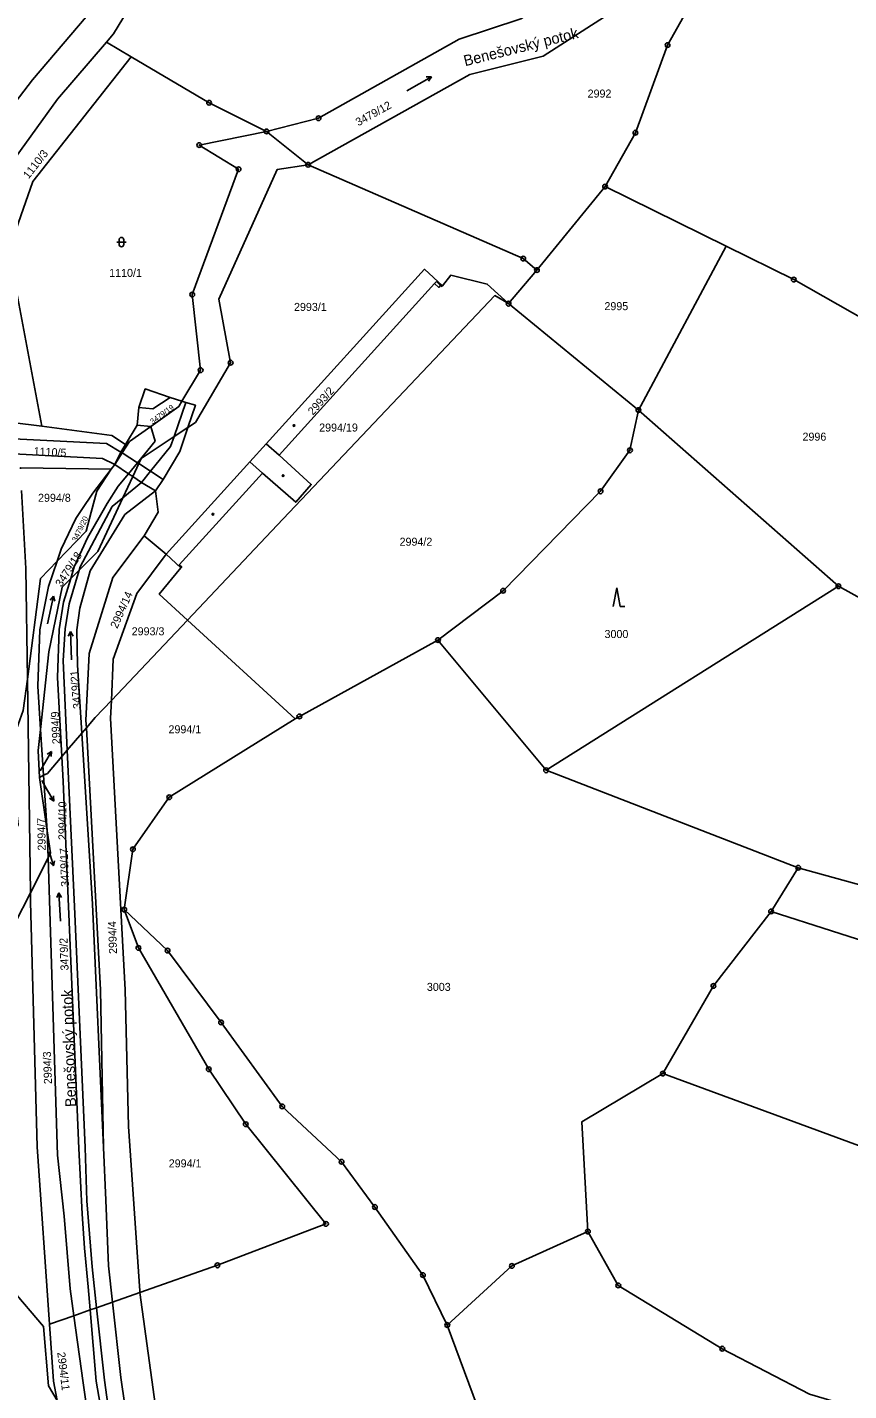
# Model space of a CAD drawing. Extents: x -733394 to -722299, y -1082822 to -1075049.
# Drawn here: x -727512.7 to -727338.2, y -1078945.4 to -1078655.7 of the extents above; entities that cross this region are included whole.
import ezdxf

# ---------------------------------------------------------------- set-up
doc = ezdxf.new("R2010")
doc.units = 0
for name, color, linetype in [('Hranice parcel', 7, 'Continuous'), ('Parcelní čísla', 7, 'Continuous'), ('Pop  PČ popisy', 7, 'Continuous'), ('Vnitřní kresba', 7, 'Continuous'), ('Značky bodu BP', 7, 'Continuous'), ('Značky budov', 7, 'Continuous'), ('Značky kultur', 7, 'Continuous')]:
    doc.layers.add(name, color=color, linetype=linetype)

msp = doc.modelspace()

# ---------------------------------------------------------------- linework, layer by layer
at = {"layer": 'Hranice parcel'}
for p, q in [((-727490.58, -1078661.95), (-727495.87, -1078658.82)), ((-727404.42, -1078707.25), (-727389.94, -1078689.5)), ((-727389.94, -1078689.5), (-727364.23, -1078702.18)), ((-727382.86, -1078737.01), (-727410.44, -1078714.39)), ((-727382.86, -1078737.01), (-727340.38, -1078774.44)), ((-727492.77, -1078745.92), (-727491.82, -1078744.34)), ((-727494.08, -1078748.57), (-727492.77, -1078745.92)), ((-727494.84, -1078749.53), (-727494.08, -1078748.57)), ((-727483.18, -1078767.63), (-727480.04, -1078770.54)), ((-727340.38, -1078774.44), (-727402.46, -1078813.54)), ((-727340.38, -1078774.44), (-727331.52, -1078779.33)), ((-727494.79, -1078798.68), (-727478.64, -1078781.61)), ((-727455.74, -1078802.63), (-727478.64, -1078781.61)), ((-727425.43, -1078785.86), (-727402.46, -1078813.54)), ((-727512, -1078839.56), (-727512.64, -1078794.14)), ((-727509.84, -1078804.83), (-727509.19, -1078814.59)), ((-727402.46, -1078813.54), (-727348.92, -1078834.23)), ((-727510.1, -1078815.06), (-727509.19, -1078814.59)), ((-727508.41, -1078826.39), (-727510.1, -1078815.06)), ((-727509.19, -1078814.59), (-727508.41, -1078826.39)), ((-727508.23, -1078832.12), (-727508.41, -1078826.39)), ((-727508.23, -1078832.12), (-727512, -1078839.56)), ((-727348.92, -1078834.23), (-727354.67, -1078843.53)), ((-727494.54, -1078926.52), (-727488.74, -1078924.49)), ((-727507.93, -1078931.22), (-727502.78, -1078929.41))]:
    msp.add_line(p, q, dxfattribs=at)
for points in [[(-727381.79, -1078485.95), (-727382.88, -1078487.02), (-727384.72, -1078485.12), (-727403.52, -1078501.68), (-727421.85, -1078518.92), (-727427.52, -1078525.14), (-727432.07, -1078532.33), (-727450.48, -1078571.59), (-727468.05, -1078610.86), (-727477.71, -1078629.58), (-727486.2, -1078643.6), (-727494.34, -1078657.03), (-727495.87, -1078658.82)], [(-727461.83, -1078677.81), (-727450.79, -1078675), (-727420.9, -1078658.16), (-727407.87, -1078653.84), (-727393.73, -1078644.6), (-727389.32, -1078627.47), (-727390.7, -1078613.3), (-727383.82, -1078600.97), (-727376.3, -1078598.58), (-727357.65, -1078595.61), (-727361.79, -1078578.99), (-727374.53, -1078578.62), (-727347.95, -1078535.87), (-727342.57, -1078535.8), (-727339.54, -1078536.41)], [(-727349.4, -1078603.81), (-727369.2, -1078608.12), (-727375.91, -1078629.33), (-727388.31, -1078652.3), (-727403.11, -1078661.84), (-727418.67, -1078665.67), (-727453.01, -1078684.87)], [(-727365.98, -1078643.87), (-727370.68, -1078648.73), (-727376.68, -1078659.45), (-727383.5, -1078678.06), (-727389.94, -1078689.5)], [(-727495.87, -1078658.82), (-727506.23, -1078670.92), (-727516.33, -1078684.9), (-727520.45, -1078696.34)], [(-727490.58, -1078661.95), (-727511.47, -1078688.41), (-727516.57, -1078703.04), (-727509.59, -1078740.44)], [(-727461.83, -1078677.81), (-727474.05, -1078671.71), (-727490.58, -1078661.95)], [(-727479.83, -1078735.14), (-727475.84, -1078728.52), (-727477.63, -1078712.45), (-727467.78, -1078685.82), (-727476.13, -1078680.7), (-727461.83, -1078677.81)], [(-727453.01, -1078684.87), (-727459.61, -1078685.91), (-727471.95, -1078713.44), (-727469.47, -1078726.93), (-727476.97, -1078739.62), (-727478.55, -1078740.68)], [(-727453.01, -1078684.87), (-727407.31, -1078704.8), (-727404.42, -1078707.25)], [(-727520.45, -1078696.34), (-727522.47, -1078704.12), (-727519.59, -1078719.9), (-727515.85, -1078739.62), (-727509.59, -1078740.44)], [(-727382.86, -1078737.01), (-727381.87, -1078735.16), (-727364.23, -1078702.18)], [(-727364.23, -1078702.18), (-727349.88, -1078709.26), (-727305.74, -1078734.33)], [(-727483.18, -1078767.63), (-727465.36, -1078747.97), (-727461.9, -1078744.15), (-727428.33, -1078707.09), (-727424.48, -1078710.58)], [(-727424.48, -1078710.58), (-727422.71, -1078708.34), (-727414.98, -1078710.22), (-727410.44, -1078714.39)], [(-727410.44, -1078714.39), (-727409.66, -1078713.46), (-727404.42, -1078707.25)], [(-727480.04, -1078770.54), (-727479.86, -1078770.37), (-727480.37, -1078769.9), (-727462.69, -1078750.38), (-727455.65, -1078756.57), (-727452.35, -1078752.81), (-727459.2, -1078746.6), (-727426.16, -1078710.14), (-727425.27, -1078710.94), (-727424.87, -1078710.5), (-727424.61, -1078710.73), (-727424.48, -1078710.58)], [(-727410.44, -1078714.39), (-727413.34, -1078712.68), (-727459.59, -1078761.48), (-727478.64, -1078781.61)], [(-727491.82, -1078744.34), (-727489.31, -1078740.24), (-727488.98, -1078736.47), (-727487.62, -1078732.5), (-727482.33, -1078734.36), (-727479.83, -1078735.14)], [(-727479.83, -1078735.14), (-727480.5, -1078736.24), (-727486.42, -1078740.47), (-727490.92, -1078743.68), (-727492.49, -1078746.1), (-727494.08, -1078748.57)], [(-727479.83, -1078735.14), (-727479.01, -1078735.4), (-727476.97, -1078735.98), (-727478.55, -1078740.68)], [(-727425.43, -1078785.86), (-727411.61, -1078775.38), (-727390.91, -1078754.26), (-727384.65, -1078745.55), (-727382.86, -1078737.01)], [(-727478.55, -1078740.68), (-727481.49, -1078742.64), (-727488.5, -1078747.31), (-727488.99, -1078748.37), (-727490.27, -1078751.13), (-727492.36, -1078755.65), (-727497.65, -1078767.08), (-727501.64, -1078771.01), (-727503.44, -1078772.77), (-727505.29, -1078774.59), (-727508.08, -1078788.36), (-727509.84, -1078804.83)], [(-727509.59, -1078740.44), (-727494.72, -1078742.4), (-727491.82, -1078744.34)], [(-727478.55, -1078740.68), (-727480.28, -1078745.8), (-727483.77, -1078751.76), (-727485.45, -1078754.19)], [(-727492.77, -1078745.92), (-727495.82, -1078744.07), (-727522.69, -1078742.72), (-727522.49, -1078745.95), (-727496.69, -1078747.27), (-727494.08, -1078748.57)], [(-727514.13, -1078749.5), (-727514.14, -1078749.26), (-727494.84, -1078749.53)], [(-727506.34, -1078769.1), (-727505.46, -1078766.54), (-727502.33, -1078760.03), (-727501.06, -1078758.11), (-727498.77, -1078754.65), (-727494.84, -1078749.53)], [(-727494.84, -1078749.53), (-727497.9, -1078754.2), (-727499.12, -1078758.72), (-727500.19, -1078762.7), (-727506.34, -1078769.1)], [(-727512.64, -1078794.14), (-727512.97, -1078770.64), (-727513.87, -1078754.12)], [(-727485.45, -1078754.19), (-727491.91, -1078759.22), (-727499.28, -1078771.14), (-727501.48, -1078779.11), (-727502.17, -1078783.66), (-727501.97, -1078791.18), (-727501.08, -1078805.63)], [(-727485.45, -1078754.19), (-727484.88, -1078758.71), (-727487.81, -1078763.74), (-727483.18, -1078767.63)], [(-727483.18, -1078767.63), (-727489.4, -1078775.97), (-727494.41, -1078789.94), (-727494.79, -1078798.68)], [(-727506.34, -1078769.1), (-727509.85, -1078772.75), (-727512.64, -1078794.14)], [(-727509.84, -1078804.83), (-727510.45, -1078795.66), (-727510, -1078783.7), (-727508.19, -1078774.47), (-727506.34, -1078769.1)], [(-727478.64, -1078781.61), (-727484.65, -1078776.09), (-727480.04, -1078770.54)], [(-727455.74, -1078802.63), (-727454.88, -1078802.09), (-727425.43, -1078785.86)], [(-727514.81, -1078825.51), (-727514.62, -1078825.04), (-727516.39, -1078808.75), (-727513.51, -1078800.83), (-727512.64, -1078794.14)], [(-727494.79, -1078798.68), (-727498.27, -1078802.35), (-727500.12, -1078804.51), (-727501.08, -1078805.63)], [(-727494.79, -1078798.68), (-727494.96, -1078802.48), (-727491.88, -1078860.2), (-727491.18, -1078889.18), (-727488.79, -1078924.15), (-727488.74, -1078924.49)], [(-727492.08, -1078843.13), (-727490.22, -1078830.32), (-727482.5, -1078819.26), (-727455.74, -1078802.63)], [(-727510.1, -1078815.06), (-727510.32, -1078809.34), (-727509.84, -1078804.83)], [(-727501.08, -1078805.63), (-727504.18, -1078809.26), (-727505.35, -1078810.62), (-727508.39, -1078814.18), (-727509.19, -1078814.59)], [(-727501.08, -1078805.63), (-727498.84, -1078841.95), (-727496.51, -1078893.68), (-727495.96, -1078904.84), (-727495.38, -1078918.82), (-727494.54, -1078926.52)], [(-727508.41, -1078826.39), (-727507.71, -1078831.09), (-727508.23, -1078832.12)], [(-727502.78, -1078929.41), (-727503.58, -1078923.69), (-727504.83, -1078908.24), (-727506.24, -1078895.32), (-727508.23, -1078832.12)], [(-727348.92, -1078834.23), (-727312.74, -1078844.21), (-727246.74, -1078869.62), (-727136.62, -1078913.79), (-727046.8, -1078952.24), (-727000.16, -1078975.92), (-726924.83, -1079010.13)], [(-727506.32, -1078947.4), (-727508.18, -1078944.32), (-727509.23, -1078931.68), (-727516.11, -1078923.62), (-727517.41, -1078908.07), (-727517.24, -1078902.51), (-727516.7, -1078885), (-727518.03, -1078883.5), (-727522.58, -1078878.38), (-727526.26, -1078867.98), (-727518.73, -1078859.14), (-727514.94, -1078854.69), (-727515.29, -1078846.06), (-727512, -1078839.56)], [(-727512, -1078839.56), (-727511.97, -1078841.5), (-727510.54, -1078893.51), (-727507.93, -1078931.22)], [(-727492.08, -1078843.13), (-727482.87, -1078851.85), (-727471.49, -1078867.11), (-727458.51, -1078884.96), (-727445.92, -1078896.71), (-727438.84, -1078906.32), (-727428.62, -1078920.77), (-727423.45, -1078931.39)], [(-727488.74, -1078924.49), (-727472.28, -1078918.71), (-727449.22, -1078909.9), (-727466.25, -1078888.74), (-727474.12, -1078877.06), (-727489.07, -1078851.28), (-727492.08, -1078843.13)], [(-727354.67, -1078843.53), (-727366.92, -1078859.35), (-727377.65, -1078877.96)], [(-727354.67, -1078843.53), (-727316.21, -1078855.84), (-727250.53, -1078881.95), (-727141.19, -1078923.28), (-727051.28, -1078964.8), (-727005.2, -1078987.5), (-726933.8, -1079020.31)], [(-727393.6, -1078911.53), (-727394.87, -1078888.22), (-727377.65, -1078877.96)], [(-727377.65, -1078877.96), (-727278.97, -1078914.29), (-727224.82, -1078931.76), (-727140.24, -1078964.81), (-727075.68, -1078993.63), (-727009.44, -1079017.45), (-726951.9, -1079044.12)], [(-727423.45, -1078931.39), (-727409.72, -1078918.84), (-727393.6, -1078911.53)], [(-727393.6, -1078911.53), (-727387.13, -1078922.98), (-727365.04, -1078936.42), (-727346.52, -1078946.1), (-727323.82, -1078952.78), (-727289.17, -1078964.73), (-727263.95, -1078974.66), (-727252.81, -1078977.88)], [(-727502.78, -1078929.41), (-727499.3, -1078928.2), (-727497.96, -1078927.72), (-727494.54, -1078926.52)], [(-727494.54, -1078926.52), (-727492.79, -1078942.57), (-727490.1, -1078961.15), (-727485.15, -1078983.64), (-727480.31, -1079001.81), (-727475.71, -1079015.76)], [(-727488.74, -1078924.49), (-727482.17, -1078972.4), (-727476.87, -1078991.14), (-727469.28, -1079014.6)], [(-727485.3, -1079017.5), (-727488.68, -1079003.97), (-727493.31, -1078985.52), (-727498.19, -1078962.17), (-727500.77, -1078943.69), (-727502.78, -1078929.41)], [(-727507.93, -1078931.22), (-727507.1, -1078943.29), (-727506.32, -1078947.4)], [(-727423.45, -1078931.39), (-727414.27, -1078956.18), (-727367.61, -1078965.9), (-727332.69, -1078978.95), (-727260.5, -1079003.67)]]:
    msp.add_lwpolyline(points, dxfattribs=at)
at = {"layer": 'Pop  PČ popisy'}
for p, q in [((-727509.01, -1078812.11), (-727507.51, -1078809.51)), ((-727507.51, -1078809.51), (-727508.44, -1078810.13)), ((-727507.51, -1078809.51), (-727507.58, -1078810.63)), ((-727509.91, -1078813.67), (-727509.01, -1078812.11)), ((-727509.57, -1078815.67), (-727508.55, -1078817.46)), ((-727508.55, -1078817.46), (-727507.05, -1078820.06)), ((-727507.05, -1078820.06), (-727507.98, -1078819.44)), ((-727507.05, -1078820.06), (-727507.12, -1078818.94)), ((-727507.98, -1078830.83), (-727507.94, -1078830.98)), ((-727507.94, -1078830.98), (-727507.11, -1078833.86)), ((-727507.11, -1078833.86), (-727507.87, -1078833.04)), ((-727507.11, -1078833.86), (-727506.91, -1078832.76))]:
    msp.add_line(p, q, dxfattribs=at)
at = {"layer": 'Vnitřní kresba'}
for p, q in [((-727500.18, -1078653.46), (-727511.58, -1078666.85)), ((-727511.58, -1078666.85), (-727522.09, -1078680.55)), ((-727461.83, -1078677.81), (-727453.01, -1078684.87)), ((-727425.76, -1078709.69), (-727426.16, -1078710.14)), ((-727424.87, -1078710.5), (-727425.76, -1078709.69)), ((-727482.33, -1078734.36), (-727485.99, -1078736.76)), ((-727479.01, -1078735.4), (-727481.49, -1078742.64)), ((-727485.99, -1078736.76), (-727488.98, -1078736.47)), ((-727486.42, -1078740.47), (-727489.31, -1078740.24)), ((-727486.42, -1078740.47), (-727485.53, -1078743.6)), ((-727485.53, -1078743.6), (-727489.27, -1078748.19)), ((-727482.21, -1078744.73), (-727486.48, -1078750)), ((-727481.49, -1078742.64), (-727482.21, -1078744.73)), ((-727461.9, -1078744.15), (-727459.2, -1078746.6)), ((-727492.49, -1078746.1), (-727492.77, -1078745.92)), ((-727489.27, -1078748.19), (-727492.49, -1078746.1)), ((-727494.08, -1078748.57), (-727491.18, -1078750.52)), ((-727491.18, -1078750.52), (-727493.34, -1078753.17)), ((-727489.27, -1078748.19), (-727491.18, -1078750.52)), ((-727491.18, -1078750.52), (-727490.27, -1078751.13)), ((-727488.99, -1078748.37), (-727489.27, -1078748.19)), ((-727488.99, -1078748.37), (-727486.48, -1078750)), ((-727486.48, -1078750), (-727488.4, -1078752.38)), ((-727486.48, -1078750), (-727483.77, -1078751.76)), ((-727462.69, -1078750.38), (-727465.36, -1078747.97)), ((-727495.67, -1078756.83), (-727493.34, -1078753.17)), ((-727492.36, -1078755.65), (-727488.4, -1078752.38)), ((-727488.4, -1078752.38), (-727490.27, -1078751.13)), ((-727488.4, -1078752.38), (-727485.45, -1078754.19)), ((-727494.63, -1078757.52), (-727492.36, -1078755.65)), ((-727494.63, -1078757.52), (-727501.48, -1078770.45)), ((-727495.67, -1078756.83), (-727499.84, -1078764.12)), ((-727499.84, -1078764.12), (-727502.68, -1078770.29)), ((-727494.46, -1078772.6), (-727487.81, -1078763.74)), ((-727502.68, -1078770.29), (-727503.44, -1078772.77)), ((-727501.64, -1078771.01), (-727501.48, -1078770.45)), ((-727503.44, -1078772.77), (-727504.98, -1078777.78)), ((-727503.77, -1078778.2), (-727501.64, -1078771.01)), ((-727499.51, -1078788.75), (-727494.46, -1078772.6)), ((-727504.98, -1078777.78), (-727505.91, -1078783.59)), ((-727504.61, -1078783.47), (-727503.77, -1078778.2)), ((-727505.91, -1078783.59), (-727506.22, -1078793.83)), ((-727505.05, -1078790.21), (-727504.61, -1078783.47)), ((-727504.18, -1078809.26), (-727505.05, -1078790.21)), ((-727500.2, -1078802.97), (-727499.51, -1078788.75)), ((-727506.22, -1078793.83), (-727505.35, -1078810.62)), ((-727500.2, -1078802.97), (-727500.12, -1078804.51)), ((-727500.12, -1078804.51), (-727497.14, -1078860.17)), ((-727505.35, -1078810.62), (-727505.07, -1078815.9)), ((-727502.66, -1078842.44), (-727504.18, -1078809.26)), ((-727505.07, -1078815.9), (-727501.69, -1078893.92)), ((-727502.66, -1078842.44), (-727500.35, -1078893.69)), ((-727497.14, -1078860.17), (-727496.51, -1078893.68)), ((-727501.69, -1078893.92), (-727501, -1078907.75)), ((-727500.35, -1078893.69), (-727500, -1078905.01)), ((-727500, -1078905.01), (-727498.9, -1078919)), ((-727501, -1078907.75), (-727500.51, -1078915.04)), ((-727500.51, -1078915.04), (-727499.71, -1078923.3)), ((-727498.9, -1078919), (-727497.96, -1078927.72)), ((-727499.71, -1078923.3), (-727499.3, -1078928.2)), ((-727499.3, -1078928.2), (-727498.05, -1078943.3)), ((-727497.96, -1078927.72), (-727496.29, -1078943.13)), ((-727498.05, -1078943.3), (-727494.75, -1078961.91)), ((-727496.29, -1078943.13), (-727493.61, -1078961.65))]:
    msp.add_line(p, q, dxfattribs=at)
at = {"layer": 'Značky bodu BP'}
for centre, radius in [((-727376.68, -1078659.45), 0.5), ((-727376.68, -1078659.45), 0.0303), ((-727474.05, -1078671.71), 0.5), ((-727474.05, -1078671.71), 0.0303), ((-727450.79, -1078675), 0.5), ((-727450.79, -1078675), 0.0303), ((-727461.83, -1078677.81), 0.5), ((-727461.83, -1078677.81), 0.0303), ((-727383.5, -1078678.06), 0.5), ((-727383.5, -1078678.06), 0.0303), ((-727476.13, -1078680.7), 0.5), ((-727476.13, -1078680.7), 0.0303), ((-727467.78, -1078685.82), 0.5), ((-727467.78, -1078685.82), 0.0303), ((-727453.01, -1078684.87), 0.5), ((-727453.01, -1078684.87), 0.0303), ((-727389.94, -1078689.5), 0.5), ((-727389.94, -1078689.5), 0.0303), ((-727407.31, -1078704.8), 0.5), ((-727407.31, -1078704.8), 0.0303), ((-727404.42, -1078707.25), 0.5), ((-727404.42, -1078707.25), 0.0303), ((-727349.88, -1078709.26), 0.5), ((-727349.88, -1078709.26), 0.0303), ((-727477.63, -1078712.45), 0.5), ((-727477.63, -1078712.45), 0.0303), ((-727410.44, -1078714.39), 0.5), ((-727410.44, -1078714.39), 0.0303), ((-727469.47, -1078726.93), 0.5), ((-727469.47, -1078726.93), 0.0303), ((-727475.84, -1078728.52), 0.5), ((-727475.84, -1078728.52), 0.0303), ((-727382.86, -1078737.01), 0.5), ((-727382.86, -1078737.01), 0.0303), ((-727384.65, -1078745.55), 0.5), ((-727384.65, -1078745.55), 0.0303), ((-727390.91, -1078754.26), 0.5), ((-727390.91, -1078754.26), 0.0303), ((-727411.61, -1078775.38), 0.5), ((-727411.61, -1078775.38), 0.0303), ((-727340.38, -1078774.44), 0.5), ((-727340.38, -1078774.44), 0.0303), ((-727425.43, -1078785.86), 0.5), ((-727425.43, -1078785.86), 0.0303), ((-727454.88, -1078802.09), 0.5), ((-727454.88, -1078802.09), 0.0303), ((-727402.46, -1078813.54), 0.5), ((-727402.46, -1078813.54), 0.0303), ((-727482.5, -1078819.26), 0.5), ((-727482.5, -1078819.26), 0.0303), ((-727490.22, -1078830.32), 0.5), ((-727490.22, -1078830.32), 0.0303), ((-727348.92, -1078834.23), 0.5), ((-727348.92, -1078834.23), 0.0303), ((-727492.08, -1078843.13), 0.5), ((-727492.08, -1078843.13), 0.0303), ((-727354.67, -1078843.53), 0.5), ((-727354.67, -1078843.53), 0.0303), ((-727489.07, -1078851.28), 0.5), ((-727489.07, -1078851.28), 0.0303), ((-727482.87, -1078851.85), 0.5), ((-727482.87, -1078851.85), 0.0303), ((-727366.92, -1078859.35), 0.5), ((-727366.92, -1078859.35), 0.0303), ((-727471.49, -1078867.11), 0.5), ((-727471.49, -1078867.11), 0.0303), ((-727474.12, -1078877.06), 0.5), ((-727474.12, -1078877.06), 0.0303), ((-727377.65, -1078877.96), 0.5), ((-727377.65, -1078877.96), 0.0303), ((-727458.51, -1078884.96), 0.5), ((-727458.51, -1078884.96), 0.0303), ((-727466.25, -1078888.74), 0.5), ((-727466.25, -1078888.74), 0.0303), ((-727445.92, -1078896.71), 0.5), ((-727445.92, -1078896.71), 0.0303), ((-727438.84, -1078906.32), 0.5), ((-727438.84, -1078906.32), 0.0303), ((-727449.22, -1078909.9), 0.5), ((-727449.22, -1078909.9), 0.0303), ((-727393.6, -1078911.53), 0.5), ((-727393.6, -1078911.53), 0.0303), ((-727472.28, -1078918.71), 0.5), ((-727409.72, -1078918.84), 0.5), ((-727472.28, -1078918.71), 0.0303), ((-727428.62, -1078920.77), 0.5), ((-727428.62, -1078920.77), 0.0303), ((-727409.72, -1078918.84), 0.0303), ((-727387.13, -1078922.98), 0.5), ((-727387.13, -1078922.98), 0.0303), ((-727423.45, -1078931.39), 0.5), ((-727423.45, -1078931.39), 0.0303), ((-727365.04, -1078936.42), 0.5), ((-727365.04, -1078936.42), 0.0303)]:
    msp.add_circle(centre, radius, dxfattribs=at)
at = {"layer": 'Značky budov'}
for centre in [(-727456.01, -1078740.29), (-727458.33, -1078750.92), (-727473.25, -1078759.13)]:
    msp.add_circle(centre, 0.175, dxfattribs=at)
at = {"layer": 'Značky kultur'}
for p, q in [((-727432.04, -1078669.17), (-727426.84, -1078666.17)), ((-727426.84, -1078666.17), (-727427.94, -1078666.22)), ((-727426.84, -1078666.17), (-727427.44, -1078667.09)), ((-727493.67, -1078701.3), (-727491.67, -1078701.3)), ((-727493.17, -1078700.8), (-727493.17, -1078701.8)), ((-727492.17, -1078701.8), (-727492.17, -1078700.8)), ((-727508.36, -1078782.41), (-727507.11, -1078776.54)), ((-727507.11, -1078776.54), (-727507.81, -1078777.39)), ((-727507.11, -1078776.54), (-727506.83, -1078777.6)), ((-727387.47, -1078774.76), (-727388.22, -1078778.76)), ((-727386.72, -1078778.76), (-727387.47, -1078774.76)), ((-727386.72, -1078778.76), (-727385.72, -1078778.76)), ((-727503.49, -1078784.04), (-727503.95, -1078785.04)), ((-727503.28, -1078790.04), (-727503.49, -1078784.04)), ((-727503.49, -1078784.04), (-727502.95, -1078785)), ((-727505.95, -1078839.58), (-727506.4, -1078840.58)), ((-727505.64, -1078845.57), (-727505.95, -1078839.58)), ((-727505.95, -1078839.58), (-727505.4, -1078840.53))]:
    msp.add_line(p, q, dxfattribs=at)
for centre, start, end in [((-727492.67, -1078700.8), 0, 180), ((-727492.67, -1078701.8), 180, 359.9879)]:
    msp.add_arc(centre, 0.5, start, end, dxfattribs=at)

# ---------------------------------------------------------------- texts
at = {"layer": 'Parcelní čísla'}
for s, p in [('2992', (-727393.65, -1078670.6)), ('1110/1', (-727495.27, -1078708.7)), ('2993/1', (-727456.01, -1078715.93)), ('2995', (-727390.08, -1078715.77)), ('2994/19', (-727450.67, -1078741.56)), ('2996', (-727348.01, -1078743.5)), ('2994/8', (-727510.38, -1078756.48)), ('2994/2', (-727433.59, -1078765.82)), ('2993/3', (-727490.49, -1078784.85)), ('3000', (-727390.06, -1078785.43)), ('2994/1', (-727482.67, -1078805.67)), ('3003', (-727427.79, -1078860.4)), ('2994/1', (-727482.62, -1078897.9))]:
    msp.add_text(s, height=1.7, dxfattribs=at).set_placement(p)
for s, height, rotation, p in [('3479/12', 1.7, 29, (-727442.34, -1078676.72)), ('1110/3', 1.7, 52, (-727512.39, -1078688.01)), ('2993/2', 1.7, 48, (-727451.99, -1078738.2)), ('3479/19', 1.19, 36, (-727486.03, -1078740.07)), ('1110/5', 1.7, 357, (-727511.34, -1078746.56)), ('3479/20', 1.19, 64, (-727502.17, -1078765.09)), ('3479/18', 1.7, 57, (-727505.43, -1078774.72)), ('2994/14', 1.7, 66, (-727493.56, -1078783.54)), ('3479/21', 1.7, 95, (-727501.19, -1078800.4)), ('2994/9', 1.7, 93, (-727505.61, -1078807.94)), ('2994/10', 1.7, 90, (-727504.35, -1078828.37)), ('2994/7', 1.7, 91, (-727508.74, -1078830.58)), ('3479/17', 1.7, 92, (-727503.78, -1078838.25)), ('2994/4', 1.7, 92, (-727493.59, -1078852.52)), ('3479/2', 1.7, 92, (-727503.89, -1078856.04)), ('2994/3', 1.7, 92, (-727507.41, -1078880.18)), ('2994/11', 1.7, 277, (-727506.3, -1078937.23))]:
    msp.add_text(s, height=height, rotation=rotation, dxfattribs=at).set_placement(p)
at = {"layer": 'Pop  PČ popisy'}
for rotation, p in [(14, (-727419.66, -1078663.96)), (92, (-727502.26, -1078885.03))]:
    msp.add_text('Benešovský potok', height=2.3, rotation=rotation, dxfattribs=at).set_placement(p)

doc.saveas('drawing.dxf')
